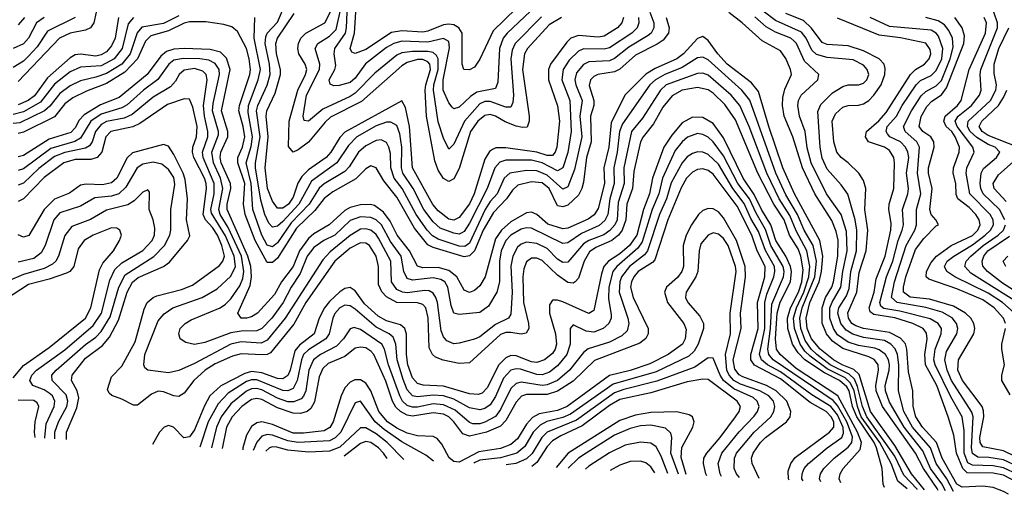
# Model space of a CAD drawing. Header units: inches. Extents: x 501365 to 657855, y 482276 to 547543.
# Tile 293 of 656: x 600456 to 604253, y 482931 to 484762. Entities that reach past the tile are written whole.
import ezdxf

# ---------------------------------------------------------------- set-up
doc = ezdxf.new("R2010")
doc.units = ezdxf.units.IN
doc.header["$MEASUREMENT"] = 0
doc.layers.add('A6408', color=7, linetype='Continuous')

msp = doc.modelspace()

# ---------------------------------------------------------------- linework, layer by layer
at = {"layer": 'A6408', "color": 5}
for points, elevation in [([(602414.7, 484850), (602281.3, 484718.7), (602230, 484609.6), (602210, 484578), (602190, 484568.1), (602168.6, 484570), (602161.5, 484590), (602161.5, 484710), (602149, 484730), (602130, 484741.2), (602110, 484744.4), (602090, 484741.9), (602030, 484717.2), (602010, 484713.4), (601930, 484718.7), (601890, 484712.2), (601790, 484646.5), (601750, 484631.7), (601736.7, 484636.6), (601730.4, 484650.4), (601746.5, 484710), (601751.7, 484790)], 2720), ([(604056.3, 482942.1), (604030.4, 482990.4), (603990, 483049.9), (603967.4, 483110), (603898.8, 483190), (603864.8, 483250), (603844.2, 483330), (603846, 483430), (603841.1, 483470), (603831.9, 483491.9), (603814.7, 483510), (603790, 483524), (603710, 483535.8), (603668, 483548), (603643.3, 483563.3), (603622.1, 483590), (603610.9, 483630), (603614.8, 483650), (603644, 483696), (603654.8, 483725.2), (603661, 483790), (603682.5, 483870), (603683.7, 483950), (603677, 483990), (603648.7, 484088.7), (603624, 484124), (603570, 484184.9), (603550, 484227.4), (603542.3, 484270), (603533.2, 484406.8), (603545.3, 484434.7), (603590, 484479.5), (603630, 484504.1), (603650, 484509.7), (603690, 484510.1), (603710, 484517), (603722.6, 484530), (603729.9, 484550), (603723.6, 484570), (603710, 484585.9), (603670, 484606.2), (603570, 484615.6), (603527.9, 484627.9), (603510, 484644.6), (603489, 484690), (603470, 484712.9), (603370, 484758.8), (603275.3, 484830)], 2840), ([(600750.5, 484790), (600741.7, 484750), (600729.3, 484730.7), (600710, 484721.2), (600650, 484709.3), (600609.7, 484690), (600450, 484523.6)], 2780), ([(602885.3, 484790), (602900.9, 484750), (602901.3, 484730), (602890.8, 484710), (602879.4, 484700.6), (602804.3, 484655.7), (602750, 484611.3), (602730, 484602.8), (602650, 484598.8), (602630, 484588.5), (602603, 484557), (602596.7, 484530), (602600.3, 484510), (602624.4, 484450), (602616.2, 484390), (602623.6, 484310), (602595.7, 484184.3), (602570, 484117), (602550, 484108.2), (602490, 484162.1), (602450, 484179.1), (602410, 484180.1), (602345.7, 484170), (602323.4, 484150), (602296.4, 484090), (602270, 484059.8), (602251, 484029), (602190, 483899.8), (602172.8, 483887.2), (602150, 483888.4), (602070, 483915.4), (602047.6, 483927.6), (602027, 483950), (601984.5, 484010), (601931.2, 484110), (601900.4, 484150), (601886.9, 484190), (601885.2, 484245.2), (601879.4, 484270), (601870, 484287.3), (601850, 484297.6), (601830, 484295.2), (601790, 484275.6), (601762.6, 484250), (601726.1, 484193.9), (601710, 484176.6), (601630, 484128.4), (601610, 484111.7), (601571.5, 484050), (601502.4, 483977.7), (601450, 483900.9), (601430, 483885.9), (601410, 483891.6), (601389.1, 483930), (601355.2, 484030), (601348.2, 484130), (601329.5, 484210), (601348, 484272), (601353.2, 484310), (601336.4, 484403.6), (601337.7, 484430), (601376, 484530), (601383.8, 484570), (601360.2, 484690), (601363, 484770)], 2860), ([(602842.1, 484770), (602843.8, 484750), (602836.5, 484730), (602815.7, 484710), (602730, 484653.5), (602710, 484647.3), (602630.3, 484649.7), (602610, 484640.4), (602574.6, 484605.4), (602552, 484570), (602546.9, 484530), (602577.4, 484450), (602582, 484330), (602570, 484249.8), (602549.8, 484190.2), (602530, 484179.1), (602470, 484208.9), (602430, 484220.1), (602330, 484220.1), (602307.4, 484212.6), (602287.4, 484190), (602259, 484110), (602190, 483976.7), (602170, 483944.7), (602160.8, 483939.2), (602150, 483934.3), (602130, 483937.7), (602077.8, 483957.8), (602050, 483982.4), (602013.8, 484030), (601973.4, 484110), (601933.1, 484170), (601927.5, 484190), (601929.5, 484270), (601921.6, 484321.6), (601910, 484353.1), (601886.9, 484366.9), (601870, 484366.1), (601830, 484351.9), (601756.4, 484310), (601723.2, 484276.8), (601678.3, 484210), (601581.4, 484138.6), (601532.6, 484050), (601470, 483983.1), (601450, 483965.2), (601430, 483960.8), (601417, 483977), (601401.7, 484010), (601385.5, 484065.5), (601365.5, 484190), (601365.2, 484210), (601382.6, 484310), (601369.5, 484410), (601374.2, 484430), (601410.7, 484509.3), (601421.4, 484550), (601419.5, 484590), (601402.8, 484670), (601404.4, 484695.6), (601410.2, 484710), (601450, 484752.4), (601473.5, 484806.5)], 2840), ([(602783.6, 484770), (602778.1, 484750), (602761.5, 484730), (602710, 484697.8), (602686.2, 484693.8), (602610, 484700.2), (602581.6, 484690), (602565.1, 484674.9), (602502.9, 484590), (602494.8, 484570), (602494.4, 484530), (602529.4, 484429.4), (602537.2, 484370), (602527.6, 484270), (602520.7, 484250), (602510, 484238.1), (602490, 484237.4), (602450, 484251.2), (602330, 484267.7), (602292.4, 484267.6), (602278.7, 484261.3), (602267.5, 484252.5), (602250, 484223.2), (602207.9, 484090), (602190, 484051.3), (602150, 483998), (602130, 483988.7), (602110, 483991.5), (602070, 484024.1), (602049.1, 484049.1), (601970.9, 484190), (601958.9, 484350), (601943.2, 484423.2), (601930, 484449.1), (601710, 484327.3), (601690, 484306.6), (601655, 484250), (601637.5, 484230), (601570, 484182.4), (601543.2, 484156.8), (601528.6, 484131.4), (601510, 484076.7), (601492.3, 484050), (601470, 484034.1), (601450, 484034.3), (601430, 484061.7), (601411.7, 484110), (601402, 484190), (601414, 484310), (601406.6, 484390), (601409.1, 484410), (601441.4, 484478.6), (601461.2, 484550), (601462.1, 484570), (601446.5, 484630), (601443.1, 484670), (601450.2, 484690), (601514.8, 484785.2)], 2820), ([(602544.5, 484770), (602497.6, 484742.4), (602413.9, 484650), (602402.5, 484630), (602394.1, 484570), (602420.5, 484390), (602420.9, 484370), (602412.4, 484347.6), (602394.3, 484345.7), (602370, 484350.5), (602327.6, 484367.6), (602290, 484389.6), (602270, 484395.4), (602250, 484392.3), (602222.4, 484370), (602194.2, 484330), (602150, 484187.1), (602130, 484147.5), (602110, 484137.3), (602090, 484149.4), (602070, 484181.2), (602056.5, 484216.5), (602025.1, 484390), (602019.8, 484490), (602021.5, 484510), (602039.4, 484570), (602036.7, 484590), (602030, 484598.8), (602010, 484607.5), (601990, 484607.5), (601950, 484596), (601930, 484583.3), (601773.9, 484446.1), (601654.9, 484385.1), (601633.8, 484366.2), (601570, 484289.6), (601530, 484259.5), (601510, 484251.1), (601492, 484272), (601494.8, 484370), (601527.7, 484490), (601557.8, 484550), (601562.5, 484570), (601556.6, 484590), (601531.7, 484630), (601528.1, 484650), (601530.8, 484670), (601539.8, 484690), (601558.8, 484710), (601632, 484750), (601663.9, 484810)], 2780), ([(602467.4, 484772.6), (602366.7, 484670), (602355.4, 484644.6), (602350.3, 484610), (602360.4, 484470), (602358, 484441.9), (602350, 484423.8), (602330, 484423.7), (602270, 484446.1), (602250, 484445.5), (602230, 484437.1), (602171, 484370), (602130, 484281.4), (602110, 484261.5), (602090, 484305.1), (602070, 484368), (602051.8, 484490), (602052.2, 484510), (602069.3, 484570), (602068.9, 484610), (602063.1, 484623.1), (602050, 484634.4), (602030, 484639.1), (601970, 484639.1), (601930, 484633.8), (601910, 484624.9), (601824.8, 484555.2), (601750, 484478.7), (601730, 484465.2), (601624.1, 484415.9), (601570, 484370.5), (601553.3, 484373.3), (601549.1, 484390), (601561.7, 484470), (601611.5, 484570), (601613.4, 484590), (601595, 484650), (601605.2, 484670), (601650, 484697.4), (601675.6, 484724.4), (601695.2, 484810)], 2760), ([(602425.8, 484794.2), (602335.6, 484710), (602319.8, 484690), (602306.5, 484650), (602299.6, 484520.4), (602290, 484496.5), (602218.3, 484481.7), (602194.3, 484465.7), (602150, 484423.7), (602130, 484417.5), (602123.6, 484423.6), (602110, 484441.1), (602089.1, 484490), (602089.2, 484529.2), (602113.5, 484653.5), (602110, 484677.2), (602090, 484688.8), (602030, 484675.3), (601930, 484678.5), (601897.9, 484670), (601870, 484654.2), (601789.2, 484590.8), (601750, 484535.6), (601730, 484519.8), (601687.2, 484507.2), (601667, 484507), (601652.9, 484512.9), (601649.2, 484530), (601671, 484569), (601674.9, 484585.1), (601668, 484630), (601671.5, 484650), (601711.9, 484710), (601716.6, 484730), (601718.3, 484790)], 2740), ([(603997.9, 482945.3), (603993.7, 482953.7), (603940.8, 483030), (603909.8, 483089.8), (603783.5, 483270), (603759.1, 483330), (603756.7, 483350), (603767.5, 483410), (603765.7, 483430), (603759.8, 483439.8), (603750.8, 483450.9), (603730, 483461.5), (603630, 483492.7), (603590, 483521.4), (603567.1, 483550), (603550.3, 483590.3), (603550.6, 483650), (603562.9, 483690), (603587.4, 483730), (603594.5, 483750), (603610.8, 483850), (603611.6, 483911.6), (603604.5, 483944.5), (603586.9, 483986.9), (603522, 484090), (603474.2, 484190), (603437.3, 484310), (603404, 484390), (603397, 484430), (603398.7, 484461.3), (603406.4, 484493.6), (603431.7, 484550), (603428.7, 484570), (603410, 484612.3), (603390, 484642), (603319.4, 484679.4), (603241.5, 484750), (603190, 484789.3)], 2880), ([(604269.2, 482930.7), (604250, 482941), (604210, 482957.3), (604170, 482962.2), (604090, 482958.1), (604070, 482969.7), (604013.5, 483070), (603991.2, 483131.2), (603937.5, 483190), (603911.3, 483230), (603901.7, 483270), (603899.3, 483330), (603882.7, 483402.7), (603877.3, 483490), (603871.6, 483511.6), (603852.8, 483532.8), (603810, 483555.2), (603710, 483570.7), (603680.2, 483580.2), (603664.6, 483590), (603652, 483610), (603649.5, 483630.5), (603684.1, 483710), (603693.3, 483786.7), (603720.4, 483870), (603726, 483950), (603714.4, 484030), (603718.3, 484110), (603710, 484140.7), (603691.7, 484170), (603650.4, 484210), (603622.9, 484230), (603606.7, 484250), (603594.6, 484290), (603588.2, 484370), (603601.1, 484398.9), (603630, 484424), (603650, 484430.5), (603690, 484432.1), (603710, 484437.6), (603730.1, 484449.9), (603750, 484470.1), (603777.4, 484510), (603792.5, 484550), (603793.8, 484573.8), (603789.2, 484590), (603769.9, 484610), (603710, 484641.2), (603650, 484660.6), (603570, 484665.6), (603550, 484673.3), (603509.2, 484729.2), (603478.1, 484758.1), (603410, 484785.7)], 2820), ([(604291.1, 483631.1), (604245.3, 483670), (604190, 483706.2), (604061.8, 483770), (604031.2, 483790), (604021.5, 483810), (604032.1, 483830), (604058, 483850), (604130, 483893.5), (604178.8, 483930), (604200, 483950), (604210.4, 483970), (604209.9, 483990), (604198.2, 484010), (604119.8, 484090), (604105.8, 484170), (604108.6, 484190), (604135.8, 484250), (604130.8, 484270), (604070.6, 484350), (604063.7, 484370), (604075.2, 484390), (604126.6, 484430), (604157.2, 484470), (604163.5, 484490), (604158.9, 484550), (604162.5, 484570), (604226.4, 484730), (604226.9, 484750), (604212.7, 484790)], 2660), ([(601070, 484777), (601010, 484746.8), (600927.2, 484732.8), (600908.6, 484711.4), (600881.8, 484630), (600850, 484589.5), (600790, 484553.8), (600750, 484539.6), (600690, 484526.3), (600650, 484506.7), (600610, 484476.4), (600572.1, 484427.9), (600551.8, 484410), (600455.9, 484364.1), (600430, 484361.4)], 2860), ([(600894, 484770), (600874.6, 484745.4), (600851.1, 484650), (600819.6, 484610), (600770, 484583.4), (600690, 484578.3), (600650, 484560.6), (600590, 484512.8), (600536.2, 484443.8), (600470, 484405.6), (600430, 484395.7)], 2840), ([(600670.1, 484770), (600562.8, 484717.2), (600522.9, 484657), (600490, 484620.7), (600470, 484601.6), (600430, 484576.7)], 2760), ([(600550, 484769.9), (600520.6, 484750), (600490, 484690), (600470, 484668.5), (600430, 484649.9)], 2740), ([(602948.7, 484770), (602960.5, 484730), (602957.3, 484710), (602937.1, 484682.9), (602913.4, 484666.6), (602830, 484624.6), (602770, 484571.1), (602750, 484560.3), (602685.6, 484550), (602670, 484543), (602657, 484530), (602652.2, 484507.8), (602670.3, 484450), (602669.8, 484430), (602657.4, 484390), (602658.9, 484290), (602641, 484230), (602630, 484134.3), (602623.4, 484110), (602610, 484084.9), (602570, 484046.5), (602550, 484039.7), (602530, 484043.6), (602497, 484110), (602470, 484131.9), (602430, 484136.5), (602377, 484123), (602356.6, 484103.4), (602333.6, 484070), (602282.5, 484017.5), (602243.3, 483950), (602209.7, 483870.3), (602190, 483850.2), (602170, 483846.5), (602050, 483882.8), (602030, 483893.2), (601977.9, 483957.9), (601910, 484077.6), (601860.4, 484140.4), (601830, 484190.6), (601810, 484198.4), (601790, 484186.2), (601752.1, 484147.9), (601662.7, 484097.3), (601630, 484071.5), (601594.4, 484025.6), (601522.9, 483957.1), (601450, 483841.1), (601430, 483824.4), (601410, 483824.3), (601363.7, 483910), (601325.8, 484010), (601319.4, 484050), (601323.9, 484130), (601297.1, 484210), (601297.2, 484230), (601315.3, 484270), (601323.6, 484310), (601318, 484350), (601301.2, 484410), (601303, 484430), (601343.2, 484550), (601345.4, 484570), (601340.5, 484610), (601330.1, 484650.1), (601296.2, 484716.2), (601273.7, 484733.7), (601242.7, 484742.7), (601173.1, 484753.1), (601110, 484753.2), (601090, 484748.6), (601030, 484718), (600961.3, 484698.7), (600941.1, 484678.9), (600909.6, 484610), (600861.3, 484558.7), (600790, 484515.8), (600713.7, 484486.3), (600660.1, 484459.9), (600630, 484437.4), (600590, 484387.2), (600470, 484327.6), (600450, 484322.7)], 2880), ([(600474.3, 484770), (600450, 484741.3)], 2720), ([(600837.2, 484770), (600823.6, 484690), (600810, 484660.3), (600790, 484637.8), (600770, 484625.4), (600750, 484620.3), (600690, 484628.3), (600670, 484625.6), (600650, 484614.7), (600562.5, 484537.5), (600512.5, 484467.5), (600488.3, 484450), (600450, 484433.1)], 2820), ([(604026, 482943.8), (604011.2, 482971.2), (603968.4, 483030), (603939, 483099), (603866.8, 483190), (603810, 483285.8), (603794.1, 483330), (603792.7, 483350), (603808.3, 483410), (603809.3, 483430), (603805.5, 483450), (603794.4, 483470), (603770, 483488.3), (603753.9, 483493.9), (603690, 483505.1), (603650, 483518.1), (603610, 483545.9), (603593.8, 483570), (603579.6, 483610), (603580.4, 483650), (603588.2, 483671.8), (603622.8, 483730), (603629.8, 483790), (603646.5, 483870), (603644.3, 483944.4), (603622.9, 484010), (603567.5, 484090), (603507.4, 484210), (603492.6, 484267.4), (603484.1, 484330), (603462.6, 484390), (603456.4, 484430), (603459.5, 484450), (603469, 484470), (603533.6, 484530), (603537.9, 484550), (603481.6, 484601.6), (603451, 484670), (603440.5, 484680.5), (603428.8, 484690), (603370, 484713.1), (603334.4, 484734.4), (603290, 484772.9)], 2860), ([(604390, 482930.8), (604250, 483004.2), (604210, 483012.7), (604110, 483013.7), (604092.6, 483030), (604068.6, 483090), (604058.5, 483158.5), (604036.6, 483230), (603992.3, 483350), (603948.5, 483430), (603946, 483470), (603955.4, 483530), (603952.8, 483552.8), (603940.1, 483570), (603900.4, 483590), (603830, 483612), (603750, 483624.6), (603735.1, 483635.1), (603731.2, 483650), (603751, 483710), (603758.5, 483761.5), (603793.2, 483850), (603814.4, 483950), (603816.7, 483976.7), (603807.2, 484030), (603809, 484050), (603827.2, 484110), (603828.6, 484210), (603826.8, 484230), (603810, 484256.7), (603790, 484269.9), (603729.1, 484290), (603717.3, 484310), (603721, 484330), (603768.3, 484371.7), (603796.5, 484403.5), (603890.5, 484550), (603910, 484568.9), (603944.8, 484590), (603962.9, 484610), (603969.6, 484630), (603967, 484647), (603950, 484671.6), (603851.7, 484691.7), (603770, 484702.5), (603610, 484767.3)], 2780), ([(604415.5, 482955.5), (604250, 483033), (604210, 483040.6), (604130, 483043), (604112.2, 483052.2), (604097.9, 483090), (604097.4, 483177.4), (604090.4, 483230), (604046.1, 483306.1), (603986.1, 483430), (603981.2, 483450), (603985.8, 483490), (604009.4, 483550), (604009.9, 483570), (603997.1, 483590), (603967.2, 483607.2), (603850, 483637.6), (603787.7, 483647.7), (603777.1, 483657.1), (603773.1, 483670), (603798, 483770), (603823.1, 483830), (603843, 483910), (603858.4, 483950), (603863.4, 483970), (603860.4, 484030), (603880.9, 484090), (603883.5, 484110), (603875.3, 484170), (603883.8, 484230), (603881.1, 484250), (603871.6, 484270), (603852.3, 484290), (603811.6, 484310), (603801.6, 484321.6), (603796.5, 484330), (603800.7, 484350), (603836.9, 484390), (603858.6, 484430), (603912.8, 484510), (603930, 484527), (603970, 484546.5), (603990, 484565.9), (604011.8, 484610), (604015.4, 484650), (603998.3, 484698.3), (603989.9, 484710), (603970, 484721.5), (603810, 484734.9), (603735, 484770)], 2760), ([(604370, 483007), (604250, 483063.5), (604193.1, 483073.1), (604150, 483073.7), (604130, 483088), (604126.3, 483110), (604132, 483230), (604127.3, 483247.3), (604049.4, 483369.4), (604032.2, 483410), (604022.8, 483450), (604030, 483481.4), (604069.9, 483550), (604073.1, 483570), (604068, 483590), (604051.2, 483611.2), (604012.8, 483632.8), (603950, 483651.7), (603839.6, 483670), (603817.3, 483690), (603829.4, 483750), (603874.4, 483890), (603907.8, 483950), (603914.4, 483970), (603913.7, 484030), (603930.4, 484090), (603917.6, 484170), (603925.2, 484270), (603915.9, 484290), (603870.3, 484330), (603864.3, 484350), (603894.1, 484410), (603932.3, 484467.7), (603950, 484484.8), (603990, 484506), (604010, 484527.3), (604043.4, 484610), (604055.2, 484655.2), (604052.4, 484690), (604039.3, 484719.3), (604022.3, 484742.3), (603997.5, 484757.5), (603949.7, 484770)], 2740), ([(604390, 483030.9), (604250, 483097.8), (604170, 483113.4), (604160.1, 483130), (604158.1, 483150), (604173.8, 483230), (604172.7, 483252.7), (604166.6, 483270), (604091.3, 483370), (604072.8, 483410), (604076.3, 483450), (604134.9, 483550), (604139.1, 483570), (604135.7, 483590), (604123.9, 483610), (604102.8, 483630), (604056.2, 483656.2), (603963.7, 483683.7), (603890, 483690.6), (603864.4, 483710), (603864, 483730), (603872.8, 483770), (603910, 483875.6), (603942.3, 483917.7), (603990, 483966.2), (603998.5, 483970), (603989.1, 483990), (603970, 484009.9), (603965.3, 484030), (603974.9, 484110), (603960.5, 484170), (603960.6, 484190), (603981.6, 484270), (603980.4, 484290), (603969.6, 484310), (603938.6, 484330), (603924, 484350), (603931.8, 484388.2), (603953.4, 484426.6), (603973.3, 484446.7), (604010, 484471.4), (604030, 484498.9), (604095.9, 484670), (604098.8, 484698.8), (604090.6, 484730), (604062.1, 484770)], 2720), ([(604257, 483590), (604249.1, 483610), (604213.4, 483650), (604170, 483680.9), (604070, 483723.8), (603961.2, 483761.2), (603951.3, 483770), (603952.4, 483790), (603970, 483824.9), (603990.7, 483849.3), (604047.2, 483890), (604130, 483929.7), (604151.1, 483950), (604159, 483970), (604155.4, 483990), (604142.3, 484010), (604117.1, 484037), (604074, 484070), (604067.1, 484087.1), (604066, 484130), (604055.4, 484170), (604056.1, 484190), (604078.9, 484250), (604079.2, 484270), (604062.8, 484310), (604050.1, 484330), (604028.3, 484350), (604019.9, 484370), (604024, 484390), (604072.1, 484430), (604086.7, 484450), (604117.4, 484570), (604180.6, 484710), (604184.2, 484750), (604175, 484770)], 2680), ([(604254.3, 483990), (604233.6, 484030), (604171, 484090), (604161.6, 484110), (604159.7, 484130), (604163.3, 484170), (604172.3, 484187.7), (604222.2, 484230), (604234.9, 484250), (604217.9, 484270), (604190, 484280.3), (604146.5, 484306.5), (604121.5, 484330), (604111, 484350), (604113.5, 484370), (604199.1, 484450), (604220, 484490), (604222.1, 484510), (604214, 484554), (604214, 484590), (604231, 484650), (604269.5, 484730)], 2640), ([(603945.4, 482948.1), (603894.8, 483010), (603830, 483119.5), (603737, 483250), (603692.7, 483392.7), (603672.6, 483412.6), (603628, 483430), (603594.5, 483450), (603543, 483490), (603509.1, 483530), (603492.7, 483570), (603488.6, 483610), (603502.9, 483670), (603538.8, 483750), (603548.1, 483790), (603553.4, 483850), (603541.3, 483910), (603443.2, 484090), (603398.8, 484190), (603344.1, 484350), (603304.2, 484484.2), (603277.5, 484517.5), (603184.4, 484590), (603147.5, 484630), (603110, 484681.5), (603090, 484697), (603070, 484689.4), (603015, 484630), (602990, 484610.9), (602906.7, 484573.3), (602870, 484551.5), (602789.7, 484470), (602736.5, 484363.5), (602727.2, 484270), (602708.7, 484190), (602711.2, 484130), (602686.4, 484033.6), (602671.3, 484008.7), (602648, 483992), (602570, 483956.9), (602550, 483954.4), (602492.5, 483972.5), (602450, 484009.9), (602430, 484019.1), (602410, 484016.3), (602350, 483982.2), (602313.2, 483950), (602290, 483916.6), (602250.1, 483770), (602230, 483735.4), (602210, 483717.3), (602190, 483709.5), (602170, 483717.8), (602141.4, 483770), (602110, 483794.2), (602070, 483805.7), (602010, 483804), (601990, 483810.3), (601958.7, 483870), (601912, 483930), (601884.4, 483984.4), (601859.1, 484019.1), (601824.2, 484044.2), (601808.8, 484048.8), (601770, 484047.9), (601730, 484036.5), (601710, 484025.9), (601649.4, 483970.6), (601590, 483936), (601570, 483917.6), (601534.4, 483870), (601510, 483809.6), (601464.8, 483750), (601438.3, 483701.7), (601373, 483630), (601350, 483615.5), (601330, 483609.6), (601309.7, 483610), (601296.7, 483630), (601344.3, 483735.7), (601349.8, 483770.2), (601346.8, 483810), (601335.6, 483850), (601255.4, 484030), (601256, 484050), (601270.4, 484110), (601268.4, 484130), (601233.1, 484210), (601229, 484230), (601231.4, 484250), (601258.8, 484310), (601258.7, 484330), (601233.9, 484410), (601267.4, 484570), (601253.5, 484613.5), (601230, 484636.8), (601190, 484646.6), (601090.2, 484650.2), (601050, 484648), (601021.5, 484638.5), (600999.7, 484620.3), (600947.9, 484550), (600838.9, 484461.1), (600767.2, 484432.8), (600704.9, 484395.1), (600685.4, 484374.6), (600670, 484344.4), (600653.6, 484326.4), (600570, 484300.8), (600470, 484237.9), (600450, 484232.6)], 2920), ([(603916.6, 482949.6), (603916.3, 482950), (603864.9, 483004.9), (603830, 483078.3), (603722.3, 483230), (603706.4, 483270), (603686.9, 483346.9), (603674.4, 483374.4), (603654.3, 483394.3), (603581.4, 483430), (603530, 483469.6), (603507.7, 483490), (603484.6, 483524.6), (603468.3, 483570), (603464, 483610), (603473.7, 483650), (603521.5, 483770), (603527.9, 483830), (603515.2, 483890), (603481.3, 483950), (603455.2, 484010), (603410, 484086.6), (603371.6, 484170), (603271.2, 484451.2), (603240.7, 484490), (603110, 484607.3), (603090, 484617), (603070, 484614.2), (603010, 484577.5), (602943.1, 484550), (602907.4, 484530), (602885.9, 484510), (602779.7, 484360.3), (602768.5, 484330), (602759.8, 484250), (602746.8, 484190), (602748.5, 484130), (602730.9, 484070), (602724.3, 484010), (602712.5, 483987.5), (602690, 483967.9), (602622.6, 483937.4), (602570, 483901.4), (602550, 483897.9), (602430, 483957), (602410, 483958.8), (602390, 483953.7), (602350, 483931), (602329.8, 483910), (602312.8, 483870), (602306.3, 483830), (602306.2, 483750), (602295.5, 483710), (602263.4, 483656.6), (602230, 483632.4), (602150, 483624.3), (602130, 483629.3), (602119.1, 483659.1), (602106.5, 483730), (602094.6, 483750), (602079.7, 483759.7), (602050, 483766.4), (601970, 483757), (601950, 483763.5), (601937.3, 483790), (601926.5, 483850), (601886.1, 483906.1), (601850.7, 483970.7), (601830, 483989.9), (601810, 483999), (601770, 484001.1), (601730, 483987.1), (601671.1, 483930), (601628, 483910), (601590, 483883.1), (601564.6, 483850), (601537.5, 483782.6), (601502.2, 483730), (601471.6, 483670), (601428, 483610), (601390, 483569.9), (601370, 483560.9), (601310, 483560.1), (601270, 483553.4), (601170, 483516.2), (601130, 483509), (601096.7, 483516.6), (601074.7, 483530), (601069.9, 483550), (601075, 483570), (601094, 483590), (601116.6, 483603.4), (601229, 483650), (601250, 483664), (601270, 483685.1), (601304.5, 483735.5), (601316.4, 483763.6), (601320.7, 483790), (601310.6, 483850), (601259.7, 483959.7), (601229.3, 484010), (601223.5, 484030), (601239.3, 484110), (601229.5, 484150), (601202.9, 484210), (601196.7, 484250), (601222.6, 484317.4), (601223, 484330), (601199.7, 484410), (601201.9, 484438.1), (601225.9, 484550), (601224.8, 484570), (601210, 484593.2), (601185.1, 484605.1), (601150, 484610), (601087.5, 484612.5), (601050, 484604.9), (601030.4, 484589.6), (600988.7, 484531.3), (600932.9, 484490), (600870, 484432.6), (600850, 484421.8), (600770, 484397.7), (600729.9, 484370.1), (600690, 484304.7), (600667.9, 484292.1), (600575.4, 484264.6), (600470, 484186.4), (600450, 484179.9)], 2940), ([(603877.4, 482951.8), (603841.7, 482981.7), (603816, 483050), (603772.2, 483130), (603701.2, 483230), (603686.5, 483270), (603674.2, 483330), (603659.6, 483359.6), (603639.4, 483379.4), (603570, 483414.5), (603503.4, 483463.4), (603482.9, 483482.9), (603465.1, 483510), (603443.4, 483570), (603439.7, 483610), (603450.7, 483650), (603479.2, 483710), (603498.5, 483770), (603502.6, 483810), (603491.7, 483870), (603450, 483946.5), (603425.7, 484005.7), (603385, 484070), (603337, 484170), (603269.1, 484349.1), (603232.5, 484430), (603199.3, 484470), (603110, 484548.2), (603090, 484554.8), (603070, 484553.9), (602949.3, 484510), (602926.3, 484490), (602857.9, 484382.1), (602815.1, 484330), (602785.3, 484190), (602786.3, 484130), (602763.8, 484056.2), (602759.3, 483990), (602750.3, 483969.7), (602731.4, 483948.6), (602707.7, 483932.3), (602650.1, 483910), (602630, 483896.7), (602570, 483826.7), (602550, 483824.3), (602530, 483838), (602490, 483879.1), (602450, 483898.7), (602410, 483903.2), (602390, 483895.8), (602375.9, 483884.1), (602357, 483850), (602349.4, 483810.6), (602354.9, 483710), (602350, 483625), (602340.4, 483610), (602290, 483585.3), (602230, 483538.7), (602210, 483528.8), (602150, 483514), (602130, 483511.6), (602102.8, 483522.8), (602090, 483538.6), (602081.1, 483561.1), (602067.1, 483670), (602061.1, 483690), (602050, 483706.8), (602035.2, 483715.2), (602017.5, 483717.5), (601950, 483708.5), (601932, 483710), (601910, 483720.3), (601889.2, 483750), (601887, 483830), (601838.8, 483918.8), (601830, 483932.8), (601810, 483949.7), (601790, 483955), (601770, 483953.6), (601730, 483929.4), (601653.4, 483866.6), (601624.2, 483835.8), (601480, 483610), (601410, 483524.9), (601386.8, 483513.2), (601310, 483518.5), (601270, 483510.2), (601130, 483435.2), (601070, 483408.9), (601030, 483399.2), (600949.4, 483409.4), (600938.4, 483418.4), (600934.1, 483430), (600938.1, 483470), (600990, 483599.3), (601013.1, 483626.9), (601046.5, 483650), (601159.1, 483690), (601217.1, 483722.9), (601270, 483772.4), (601288.3, 483810), (601283.2, 483850), (601250, 483927.3), (601195.1, 484015.1), (601192.7, 484030), (601205.4, 484090), (601205.7, 484130), (601163.9, 484230), (601160.2, 484250), (601180.7, 484310), (601181.5, 484330), (601168.1, 484390), (601164.7, 484430), (601179, 484530), (601175.3, 484550), (601162.5, 484562.5), (601130, 484572.9), (601090, 484566.8), (601070.5, 484550), (601056.1, 484523.9), (601037.4, 484502.6), (600970, 484463.3), (600890, 484395.6), (600858.4, 484381.6), (600790.8, 484369.2), (600770, 484357.1), (600747.5, 484330), (600735.7, 484290), (600725.5, 484274.5), (600710, 484266.4), (600630, 484248.9), (600590, 484233.3), (600530, 484187.6), (600470, 484130.8), (600450, 484122.7)], 2960), ([(603790.4, 482956.4), (603785.8, 482970), (603781.1, 483030), (603759.3, 483110), (603750.7, 483130.7), (603683.5, 483230), (603667.8, 483270), (603654.2, 483330), (603645.1, 483345.1), (603616.6, 483370), (603559.4, 483399.4), (603483.4, 483450), (603457.1, 483477.1), (603436.4, 483510), (603417.5, 483570), (603416.8, 483610), (603428.1, 483650), (603459.4, 483710), (603472.2, 483750), (603476.6, 483796.6), (603468.3, 483850), (603457.5, 483877.5), (603424.8, 483930), (603403.1, 483990), (603363.7, 484050), (603302.7, 484170), (603215.5, 484375.5), (603174.5, 484434.5), (603130, 484477.7), (603110, 484490.8), (603070, 484500.5), (603010, 484489.7), (602971.7, 484468.3), (602936.2, 484423.8), (602899.7, 484360.2), (602859.9, 484310), (602850.2, 484289.8), (602824.5, 484175.5), (602819.3, 484110), (602797.6, 484050), (602793, 483990), (602779.6, 483950), (602764.6, 483930), (602739.7, 483910), (602677.3, 483882.7), (602653.6, 483866.4), (602631.9, 483830), (602610, 483764.2), (602597.6, 483750), (602590, 483745.1), (602570, 483748.3), (602530, 483776.5), (602470, 483832.2), (602450, 483841.5), (602430, 483841.5), (602410, 483827.3), (602399.2, 483800.8), (602395.6, 483770), (602399, 483670), (602418, 483590), (602418.7, 483570), (602408.2, 483551.8), (602390, 483548.7), (602350, 483555.5), (602330, 483554.4), (602310, 483546.9), (602190, 483437.8), (602150, 483435.5), (602088.6, 483448.6), (602059.8, 483459.8), (602047.4, 483470), (602035.4, 483495.4), (602031.3, 483611.3), (602021.6, 483650), (602010, 483663), (601990, 483669.1), (601910, 483670), (601870, 483692.5), (601852.3, 483712.3), (601839.5, 483739.5), (601839.7, 483810), (601830.4, 483850), (601804.3, 483890), (601790, 483899.8), (601770, 483900.5), (601730, 483880.2), (601670.4, 483829.6), (601559.6, 483670), (601513.3, 483586.7), (601423.3, 483476.7), (601410, 483469.7), (601391.2, 483468.8), (601310, 483472), (601276.8, 483463.2), (601210, 483434), (601170.9, 483409.1), (601126.9, 483370), (601090, 483321.2), (601070, 483308), (601050, 483310.8), (601010, 483326.5), (600990, 483328.2), (600963.4, 483316.6), (600910, 483275), (600894.2, 483274.2), (600850, 483298), (600811.5, 483311.5), (600800.5, 483320.5), (600794.7, 483334.7), (600810, 483383.9), (600850, 483425.5), (600900.5, 483519.5), (600935.3, 483644.7), (600946.7, 483670), (600969.9, 483690), (600984, 483696), (601079.8, 483720.2), (601122.2, 483737.8), (601226.3, 483813.7), (601239.6, 483830), (601244.9, 483850), (601235.6, 483890), (601218.4, 483930), (601199.8, 483959.8), (601172, 483990), (601163.2, 484010), (601175.9, 484110), (601174.4, 484130), (601168.6, 484150), (601127.4, 484230), (601122.1, 484250), (601123, 484270), (601138.2, 484310), (601140.2, 484350), (601123.7, 484423.7), (601110, 484454.4), (601090, 484456.9), (601025.2, 484434.8), (600918.7, 484361.3), (600891.9, 484348.1), (600807.5, 484330), (600788.2, 484310), (600772, 484250), (600754.7, 484230), (600730, 484222.6), (600670, 484222.7), (600626, 484210), (600550, 484152.3), (600470, 484069.9), (600450, 484059.8)], 2980), ([(604304.6, 484270), (604190, 484314.8), (604167, 484330), (604155.8, 484350), (604165.5, 484370), (604230, 484430.9), (604250, 484461), (604261.9, 484490)], 2620), ([(603622, 482974.5), (603615.6, 482990), (603619.6, 483010), (603631.8, 483030), (603696.4, 483103.6), (603701.4, 483130), (603686.1, 483170), (603610.2, 483310.2), (603450, 483416.2), (603388, 483470), (603374, 483490), (603370.8, 483530.8), (603376.6, 483630), (603388.6, 483671.4), (603428.4, 483750), (603432.1, 483790), (603428.2, 483810), (603410, 483850), (603371.3, 483910), (603352.5, 483970), (603315.9, 484030), (603287.7, 484087.7), (603246.1, 484150), (603170, 484305.5), (603130, 484360.8), (603090, 484383.9), (603050, 484385.1), (603010, 484363.4), (602970, 484315.9), (602939.3, 484270), (602896.1, 484150), (602884.7, 484090), (602861.6, 484030), (602836, 483930), (602806.9, 483890), (602770, 483857.9), (602726.8, 483830), (602708.5, 483810), (602698.8, 483781.2), (602670, 483640.2), (602650, 483628.4), (602550, 483673.7), (602530, 483679.8), (602510, 483679.2), (602498.6, 483661.4), (602498.4, 483630), (602521.5, 483550), (602526.1, 483510), (602520.3, 483490), (602510, 483474.5), (602479.3, 483450), (602450, 483439.8), (602430, 483441.6), (602370, 483465.4), (602350, 483466.7), (602330, 483457.7), (602303.7, 483430), (602258.6, 483341.4), (602238.5, 483321.5), (602223.7, 483316.3), (602190, 483317.7), (602090, 483347.7), (602011.7, 483351.7), (601990, 483358.2), (601970, 483379.9), (601953, 483430), (601947.3, 483470), (601947.9, 483547.9), (601940.6, 483570), (601924.2, 483584.2), (601870, 483599.8), (601838.3, 483618.3), (601785.5, 483665.5), (601750, 483715.1), (601730, 483728.7), (601710, 483724.7), (601690, 483711.5), (601650, 483675.1), (601631.2, 483650), (601611, 483610), (601591.7, 483550), (601534.2, 483505.8), (601516.3, 483483.7), (601498.9, 483410), (601490, 483389.6), (601470, 483376.3), (601450, 483377.5), (601390, 483399.2), (601350, 483404.2), (601323.4, 483396.6), (601230.8, 483349.2), (601188.7, 483310), (601168.2, 483271.8), (601130, 483179.1), (601110, 483151.8), (601088.8, 483148.8), (601048.7, 483190), (601030, 483195.9), (601012.3, 483190), (600994.4, 483170), (600967.9, 483123.3)], 3020), ([(603545.2, 482978.7), (603540.1, 482990), (603543.9, 483010), (603556.1, 483030), (603596, 483070), (603650, 483112.1), (603664, 483130), (603667.4, 483152.6), (603645.5, 483210), (603610, 483272.8), (603593, 483293), (603361.3, 483450), (603344.3, 483470), (603340.5, 483490), (603351.3, 483570), (603356.1, 483663.9), (603401.4, 483770), (603404.2, 483790), (603400.2, 483810), (603352.1, 483890), (603332, 483952), (603295.3, 484015.3), (603270.5, 484070), (603225.4, 484130), (603170, 484236.4), (603130, 484291), (603110, 484308.9), (603090, 484318.9), (603070, 484322.3), (603031.5, 484308.5), (603010, 484290.3), (602982.8, 484257.2), (602934.4, 484150), (602920.6, 484090), (602895.1, 484030), (602855.9, 483904.1), (602839.5, 483880.5), (602758.1, 483810), (602742.8, 483790), (602727.7, 483730), (602726.6, 483686.6), (602736.4, 483623.6), (602736.2, 483610), (602727.7, 483590), (602705.3, 483570), (602670, 483556.6), (602640.6, 483560.6), (602590, 483584.8), (602578.6, 483570), (602578.7, 483510), (602565.1, 483470), (602530, 483426.9), (602498.2, 483401.8), (602470, 483391.9), (602450, 483392.4), (602387, 483413), (602370, 483415.3), (602350, 483409.3), (602321.8, 483378.2), (602290, 483307.6), (602270, 483276.1), (602250, 483261.6), (602230, 483256.2), (602190, 483264.8), (602130, 483297.2), (602090, 483310.9), (602050, 483313.3), (601990, 483306.7), (601971, 483311), (601950, 483333.3), (601933.9, 483373.9), (601911.1, 483450), (601906.1, 483510), (601896.3, 483536.3), (601880.4, 483550), (601830, 483575), (601750, 483645.5), (601730, 483658.4), (601710, 483660.1), (601690, 483650.3), (601671.3, 483628.7), (601662.7, 483610), (601649.2, 483550), (601635.8, 483530), (601570, 483488), (601550.5, 483469.5), (601542, 483450), (601525.9, 483370), (601510, 483338.7), (601490, 483329.5), (601470, 483331), (601370, 483372.7), (601350, 483372.4), (601330, 483365.4), (601259.3, 483320.7), (601220.7, 483279.3), (601182.7, 483210), (601151, 483112.1)], 3040), ([(600635.9, 483142.7), (600635.8, 483170), (600675.8, 483264.2), (600683.2, 483303.2), (600677.7, 483330), (600655.3, 483370), (600657.9, 483390), (600710, 483456.2), (600775, 483505), (600802.7, 483537.3), (600837, 483603), (600870.1, 483709.9), (600890.7, 483749.3), (600913, 483767), (601010.6, 483809.4), (601034, 483826), (601103.4, 483910), (601111.9, 483928.1), (601098.9, 483990), (601102.5, 484070), (601094.3, 484145.7), (601086.7, 484170), (601050, 484241.2), (601030, 484273.3), (601010, 484280.3), (600891.4, 484248.6), (600870, 484228.9), (600830, 484150), (600810, 484132.3), (600775.7, 484124.3), (600712.5, 484127.5), (600690, 484123.6), (600647.7, 484092.3), (600590, 484069.3), (600550.6, 484030), (600490.4, 483929.6), (600470, 483922.5), (600450, 483931.8)], 3020), ([(603476.8, 482982.3), (603472.3, 482990), (603472.5, 483010), (603480.8, 483030), (603497.5, 483050), (603570, 483110.6), (603626.4, 483150), (603632.8, 483167.2), (603631.4, 483188.6), (603610, 483237.9), (603583.3, 483270), (603510, 483314.5), (603390, 483403.2), (603338.9, 483430), (603315.8, 483450), (603308.9, 483470), (603329, 483570), (603328.6, 483670), (603336.7, 483703.3), (603363.3, 483770), (603367.9, 483790), (603366.1, 483810), (603331.7, 483871.7), (603304.3, 483944.3), (603275.2, 483995.2), (603250, 484052.5), (603205.4, 484110), (603150, 484204), (603110, 484241.8), (603090, 484250.6), (603070, 484252), (603050, 484245.6), (603030, 484232.6), (603010, 484209.9), (602968, 484132), (602950.4, 484070), (602923.4, 484010), (602876.6, 483870), (602865.2, 483854.8), (602807.6, 483810), (602776.4, 483770), (602769.8, 483749.8), (602767.9, 483710), (602801.5, 483610), (602805.1, 483590), (602798.3, 483561.8), (602777.6, 483542.4), (602730, 483517.2), (602647.6, 483492.4), (602630, 483477.2), (602576.2, 483410), (602530.2, 483369.8), (602490, 483352.8), (602470, 483350.7), (602390, 483363.5), (602370, 483358.6), (602350, 483339.5), (602310, 483257.8), (602290, 483231.2), (602250, 483208.9), (602230, 483203.1), (602202.9, 483202.9), (602190, 483207.2), (602134.9, 483254.9), (602090, 483276), (602050, 483279.2), (601990, 483266.6), (601970, 483266.7), (601950, 483273.7), (601932.5, 483290), (601921.4, 483310), (601877.8, 483430), (601862.3, 483490), (601851.8, 483510), (601770, 483566.8), (601745.5, 483574.5), (601730, 483569.2), (601703.9, 483530), (601677.8, 483502.2), (601615.5, 483470), (601589, 483450), (601570.7, 483410), (601559, 483330), (601550.7, 483309.3), (601540.9, 483299.1), (601513.2, 483286.8), (601490, 483287.7), (601450, 483301), (601390, 483333.1), (601370, 483338.4), (601350, 483337), (601330, 483328.1), (601270, 483279.7), (601232.9, 483230), (601214.1, 483190), (601195, 483109.5)], 3060), ([(600591.1, 483145.2), (600591.2, 483170), (600605.3, 483210), (600637.1, 483270), (600641.1, 483290), (600634.5, 483314.5), (600580.7, 483370), (600580.1, 483390), (600596.6, 483410), (600710, 483508.6), (600750, 483536.7), (600770, 483558.3), (600804.4, 483615.6), (600837.6, 483730), (600862.8, 483777.2), (600972.4, 483847.6), (601013.9, 483890), (601034.1, 483930), (601038, 483950), (601038.1, 484030), (601053.6, 484126.4), (601050, 484153), (601030, 484183.4), (601004.4, 484204.4), (600970, 484212.1), (600930, 484203.9), (600908.7, 484190), (600864.9, 484115.1), (600838.4, 484090), (600810, 484081.1), (600746.1, 484073.9), (600690, 484042.8), (600610, 484016.2), (600587.4, 483990), (600554.5, 483890), (600538.3, 483861.7), (600510, 483840.7), (600450, 483825.6)], 3040), ([(604259.8, 484059.8), (604213.1, 484110), (604209.9, 484130), (604230, 484163), (604287.2, 484212.8)], 2620), ([(603423, 482985.2), (603420.3, 482990), (603419.4, 483020.6), (603429.9, 483050), (603446.7, 483073.3), (603578.6, 483170), (603594.7, 483190), (603595.4, 483210), (603585.4, 483230), (603565.1, 483250), (603504.4, 483284.4), (603390, 483375.6), (603289.1, 483429.1), (603275.6, 483450), (603275, 483470), (603303.1, 483570), (603300.8, 483670), (603328.9, 483770), (603330.5, 483810), (603299, 483870), (603278.7, 483930), (603222.3, 484042.3), (603130, 484166.1), (603110, 484180.1), (603090, 484185.7), (603070, 484183.4), (603050, 484173.3), (603027.7, 484150), (603006.8, 484113.2), (602954.6, 483990), (602904.7, 483835.3), (602895.4, 483824.6), (602840.5, 483790), (602823.6, 483770), (602814.4, 483750), (602811.6, 483730), (602821.5, 483690), (602878.8, 483570), (602879.5, 483550), (602870, 483531.4), (602846.5, 483513.5), (602672.7, 483447.3), (602590, 483367.7), (602530, 483328.8), (602490, 483316.3), (602410, 483315.7), (602391.2, 483308.8), (602370, 483286), (602330, 483215.4), (602310, 483193.2), (602256.2, 483170), (602190, 483155), (602164.4, 483164.4), (602130, 483210.5), (602110, 483229), (602090, 483239.6), (602050, 483244.5), (601970, 483231.7), (601950, 483235.9), (601923.8, 483250), (601906.8, 483266.8), (601893.6, 483290), (601867.5, 483367.5), (601821.2, 483470), (601810, 483483.5), (601790, 483495.2), (601770, 483498.9), (601750, 483494), (601710, 483462.4), (601644.9, 483435.1), (601624.5, 483415.6), (601610, 483383.8), (601592.1, 483287.9), (601578, 483262), (601564.6, 483250), (601538, 483242), (601510, 483243.9), (601450, 483264.6), (601390, 483296), (601370, 483300.5), (601350, 483296.9), (601312, 483270), (601275.6, 483230), (601253.8, 483190), (601236, 483107)], 3080), ([(600552.9, 483147.4), (600552.4, 483150), (600557.7, 483202.3), (600588.7, 483270), (600591.3, 483290), (600581.8, 483310), (600570, 483320.5), (600550, 483333.2), (600505.9, 483350), (600494.5, 483370), (600502.4, 483390), (600520.1, 483410), (600630, 483488.3), (600738.5, 483581.5), (600770.8, 483630), (600803.5, 483756.5), (600822.6, 483797.4), (600850, 483823.3), (600930, 483871.4), (600966.5, 483910), (600975, 483930), (600977.4, 483957.4), (600970.8, 483990), (600955.4, 484030), (600956.2, 484096.2), (600950, 484105.1), (600930, 484096.4), (600896.7, 484063.3), (600872.2, 484047.8), (600790, 484027.2), (600729.1, 483990.9), (600656.3, 483963.7), (600630.3, 483929.7), (600605.2, 483850), (600595.5, 483830), (600582, 483818), (600550, 483801.9), (600470, 483778.6), (600410, 483752.8)], 3060), ([(603306.7, 482991.5), (603280.6, 483050), (603278.2, 483070), (603284.2, 483090), (603312.2, 483130), (603331.9, 483150), (603412.3, 483210), (603426.4, 483230), (603429.9, 483250), (603413.6, 483290), (603373.2, 483330), (603336, 483350), (603243.8, 483383.8), (603230, 483392.2), (603213.6, 483413.6), (603207.4, 483450), (603238.1, 483570), (603235.7, 483630), (603254.7, 483770), (603253.9, 483810), (603220.2, 483910), (603170, 483997.8), (603150, 484020.1), (603130, 484032.1), (603110, 484033.7), (603090, 484025.3), (603073.6, 484010), (603046.8, 483970), (603026.4, 483930), (603014.2, 483890), (603015.5, 483810), (603009.7, 483790), (602992.6, 483767.4), (602950.1, 483730), (602941.7, 483710), (602953.3, 483670), (603017.4, 483590), (603026.1, 483566.1), (603022, 483530), (603011.4, 483510), (602956.5, 483470), (602886.3, 483433.7), (602810, 483408.5), (602730, 483388.5), (602566.6, 483270), (602530, 483254.4), (602459.3, 483240.7), (602432.7, 483227.3), (602410, 483201.7), (602375.3, 483144.7), (602350, 483122.8), (602310, 483107.4), (602225.7, 483094.3), (602150, 483054.5), (602130, 483057.1), (602111.3, 483071.3), (602084.2, 483124.2), (602065.5, 483145.5), (602050, 483153.1), (601990, 483156.9), (601950, 483166.2), (601910, 483185.5), (601873.8, 483210), (601840.2, 483250), (601810, 483329.4), (601790, 483358.9), (601770, 483372.5), (601747.9, 483372.1), (601730, 483363.1), (601710, 483341.2), (601695.4, 483310), (601665.1, 483210), (601651.6, 483188.4), (601630, 483175.3), (601550, 483166.1), (601510, 483167), (601430, 483199.5), (601390, 483210.6), (601370, 483207), (601350, 483192.8), (601330, 483159.2), (601315.9, 483110), (601315.6, 483102.1)], 3120), ([(600430, 483380.1), (600470, 483427.3), (600570, 483497), (600710, 483610.5), (600730.4, 483650), (600763.9, 483796.1), (600777, 483823), (600818, 483870), (600840.7, 483910), (600847.8, 483930), (600842.2, 483950), (600830, 483957.8), (600810, 483959), (600739.7, 483930), (600704.2, 483910), (600681.8, 483878.2), (600664.4, 483810), (600649.3, 483790.7), (600636.8, 483783.2), (600570, 483760), (600490, 483740.1), (600370, 483662.6)], 3080), ([(604303.1, 483670), (604123.8, 483783.8), (604100.8, 483810), (604105.4, 483830), (604123.8, 483850), (604170.6, 483890), (604228.9, 483930), (604249.7, 483950), (604257.1, 483970)], 2640), ([(603230.9, 482995.5), (603219.8, 483010), (603211.3, 483030), (603211.8, 483070), (603220.4, 483090), (603287.5, 483170), (603351.9, 483230), (603363.5, 483250), (603367.5, 483270), (603362.1, 483290), (603344.9, 483310), (603310.3, 483330), (603235.6, 483355.6), (603210, 483369.8), (603191.4, 483390), (603182.3, 483410), (603177.6, 483470), (603196.6, 483550), (603196.1, 483630), (603218.8, 483790), (603216.5, 483810), (603187.5, 483890), (603170, 483917.5), (603150, 483933.9), (603130, 483939.1), (603110, 483930.5), (603082.9, 483897.1), (603075.3, 483870), (603070.7, 483790), (603063.1, 483770), (603025.5, 483710), (603023.8, 483690), (603032, 483670), (603078.1, 483618.1), (603092.7, 483590), (603092.9, 483570), (603072.4, 483510), (603057.2, 483482.8), (603036.4, 483463.6), (602910, 483403.4), (602744.5, 483355.5), (602580.1, 483239.9), (602550, 483226.9), (602488.5, 483211.5), (602462.2, 483197.7), (602436, 483170), (602404.3, 483115.7), (602373.2, 483090), (602310, 483071.5), (602230, 483062.4), (602208.5, 483051.5), (602207.3, 483050.5)], 3140), ([(604363, 483670), (604245, 483745), (604187.7, 483790), (604170.2, 483810.2), (604166.6, 483830), (604174, 483850), (604189.1, 483870), (604272.9, 483927.1)], 2620), ([(604258.5, 483810), (604248.8, 483830), (604266.2, 483850)], 2580), ([(604274.9, 483314.9), (604242.5, 483370), (604242.5, 483390), (604253.9, 483430), (604242.8, 483490), (604243.5, 483510), (604257.7, 483570)], 2680), ([(603162.6, 482999.2), (603156.5, 483010), (603149.3, 483050), (603163.8, 483090), (603230, 483171.7), (603287.5, 483232.5), (603301.1, 483250), (603306.7, 483270), (603300.1, 483290), (603283.6, 483303.6), (603210, 483337.2), (603170, 483370), (603157.1, 483390), (603130, 483456), (603110, 483457.8), (603058.7, 483421.3), (602912.9, 483367.1), (602784.8, 483335.2), (602750, 483322.7), (602602.9, 483217.1), (602490, 483170), (602469.1, 483150), (602432, 483088), (602410, 483067.3), (602369.4, 483050), (602331.1, 483043.9)], 3160), ([(603106, 483002.3), (603101.7, 483010), (603092.1, 483050), (603094.3, 483070), (603104.9, 483090), (603156.8, 483150), (603216.1, 483230), (603229.9, 483250), (603235.6, 483270), (603222.7, 483290), (603110, 483373.9), (603090, 483374.9), (603030, 483364.3), (602890, 483322.7), (602770, 483296.3), (602730, 483273.2), (602624.6, 483195.3), (602543.1, 483156.9), (602510, 483136.5), (602490, 483114.7), (602450, 483053), (602430.5, 483038.5)], 3180), ([(600515.6, 483149.5), (600512.6, 483170), (600516, 483210), (600529.9, 483270), (600523, 483283), (600510, 483292.2), (600450, 483294.3)], 3080), ([(602051.8, 483058.9), (602021.7, 483081.7), (601930, 483133.5), (601860.8, 483180.8), (601826, 483210), (601770, 483289.9), (601750, 483284.1), (601693.7, 483170), (601672, 483148), (601650, 483137.4), (601530, 483131), (601490, 483136.9), (601430, 483158.8), (601410, 483160.8), (601390, 483154.6), (601370, 483131.4), (601356.3, 483099.7)], 3140), ([(603026.4, 483006.5), (603006.8, 483073.2), (603009, 483111), (603052, 483190), (603057.1, 483210), (603049.9, 483229.9), (603037.4, 483237.4), (602989.3, 483249.3), (602890, 483246), (602830, 483236.2), (602770, 483215.9), (602571, 483090), (602524.7, 483033.5)], 3220), ([(601937.6, 483065), (601872.7, 483130), (601830, 483163.5), (601790, 483186.7), (601770, 483186.9), (601690, 483112.1), (601650, 483097.3), (601570, 483093.8), (601490, 483101.4), (601447.9, 483112.1), (601430, 483113.8), (601419.5, 483110), (601405.5, 483096.7)], 3160), ([(602995.7, 483008.2), (602967.3, 483090), (602970.3, 483150), (602966.5, 483166.5), (602945.8, 483185.8), (602890, 483197.3), (602850, 483194.3), (602810, 483184.1), (602750, 483158.7), (602640.7, 483090), (602610, 483069.7), (602571.1, 483031)], 3240), ([(601873.2, 483068.5), (601858.5, 483090), (601839.6, 483110), (601810, 483130.9), (601790, 483134.3), (601770, 483126.9), (601707.6, 483078.3)], 3180), ([(602954.9, 483010.4), (602930, 483078.3), (602910, 483113.5), (602890, 483127.5), (602850, 483132), (602790, 483119.8), (602730, 483090.5), (602650, 483039.2), (602637.8, 483027.4)], 3260), ([(602904.9, 483013.1), (602890, 483036.9), (602870, 483052.6), (602850, 483059.1), (602810, 483057.2), (602770, 483043.5), (602733.2, 483022.3)], 3280)]:
    msp.add_lwpolyline(points, dxfattribs=dict(at, elevation=elevation))

doc.saveas('drawing.dxf')
